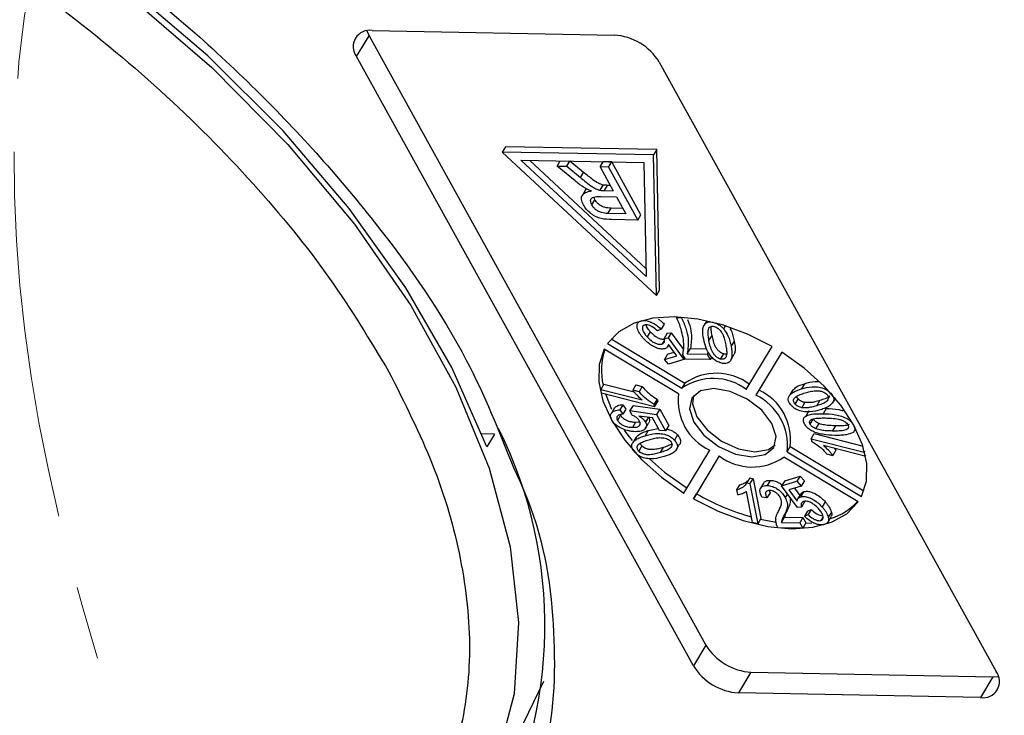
# Model space of a CAD drawing. Header units: millimetres. Extents: x 8853 to 11418, y 45 to 1005.
# Tile 259 of 278: x 11038 to 11060, y 684 to 699. Entities that reach past the tile are written whole.
import ezdxf

# ---------------------------------------------------------------- set-up
doc = ezdxf.new("R2010")
doc.units = ezdxf.units.MM
doc.linetypes.add('PHANTOM2', pattern=[31.75, 15.875, -3.175, 3.175, -3.175, 3.175, -3.175])

msp = doc.modelspace()

# ---------------------------------------------------------------- linework, layer by layer
at = {"color": 7, "linetype": 'Continuous', "lineweight": 25}
for p, q in [((11045.725, 697.728), (11045.995, 698.176)), ((11045.948, 698.28), (11045.995, 698.176)), ((11045.995, 698.176), (11053.263, 685.026)), ((11046.062, 698.288), (11051.287, 698.19)), ((11052.993, 684.579), (11045.725, 697.728)), ((11052.256, 697.607), (11059.524, 684.457)), ((11048.936, 695.779), (11048.868, 695.667)), ((11052.133, 695.606), (11048.868, 695.667)), ((11048.868, 695.667), (11052.195, 692.572)), ((11052.201, 695.718), (11048.936, 695.779)), ((11052.201, 695.718), (11052.133, 695.606)), ((11052.262, 692.684), (11052.201, 695.718)), ((11049.27, 695.49), (11051.921, 695.441)), ((11051.971, 692.978), (11049.27, 695.49)), ((11051.967, 693.156), (11049.462, 695.486)), ((11050.049, 695.362), (11050.117, 695.474)), ((11050.261, 695.358), (11050.328, 695.47)), ((11050.624, 695.226), (11050.328, 695.47)), ((11050.977, 695.345), (11051.044, 695.457)), ((11051.229, 695.454), (11051.044, 695.457)), ((11051.161, 695.342), (11051.229, 695.454)), ((11051.861, 694.31), (11051.229, 695.454)), ((11051.921, 695.441), (11051.971, 692.978)), ((11052.195, 692.572), (11052.133, 695.606)), ((11050.438, 695.043), (11050.049, 695.362)), ((11050.049, 695.362), (11050.261, 695.358)), ((11050.261, 695.358), (11050.557, 695.114)), ((11050.557, 695.114), (11050.624, 695.226)), ((11050.977, 695.345), (11051.261, 694.832)), ((11051.161, 695.342), (11050.977, 695.345)), ((11051.161, 695.342), (11051.793, 694.198)), ((11050.664, 694.849), (11050.597, 694.737)), ((11050.69, 694.871), (11050.665, 694.848)), ((11050.978, 694.842), (11051.046, 694.954)), ((11051.072, 694.836), (11051.139, 694.947)), ((11051.072, 694.836), (11051.261, 694.832)), ((11051.197, 694.946), (11051.139, 694.947)), ((11050.8, 694.525), (11050.868, 694.637)), ((11050.868, 694.637), (11050.849, 694.694)), ((11050.984, 694.707), (11051.333, 694.7)), ((11051.333, 694.7), (11051.536, 694.334)), ((11051.147, 694.341), (11051.214, 694.453)), ((11051.473, 694.448), (11051.214, 694.453)), ((11051.536, 694.334), (11051.147, 694.341)), ((11051.793, 694.198), (11051.226, 694.209)), ((11051.793, 694.198), (11051.861, 694.31)), ((11052.195, 692.572), (11052.262, 692.684)), ((11051.862, 692.021), (11051.864, 692.024)), ((11052.637, 692.11), (11052.627, 692.094)), ((11052.627, 692.094), (11052.735, 692.092)), ((11052.742, 692.105), (11052.735, 692.092)), ((11053.28, 692.022), (11053.222, 691.926)), ((11052.296, 691.843), (11052.219, 691.808)), ((11052.363, 691.955), (11052.296, 691.843)), ((11053.216, 691.916), (11053.213, 691.911)), ((11053.425, 691.991), (11053.425, 691.989)), ((11053.648, 691.848), (11053.688, 691.915)), ((11051.221, 691.638), (11052.81, 690.68)), ((11052.06, 691.79), (11051.993, 691.678)), ((11052.365, 691.609), (11052.314, 691.524)), ((11052.426, 691.757), (11052.359, 691.645)), ((11052.359, 691.645), (11052.448, 691.655)), ((11052.426, 691.757), (11052.515, 691.767)), ((11052.515, 691.767), (11052.448, 691.655)), ((11052.448, 691.655), (11052.789, 691.189)), ((11052.515, 691.767), (11052.777, 691.409)), ((11053.328, 691.598), (11053.396, 691.709)), ((11053.873, 691.588), (11053.805, 691.476)), ((11052.672, 690.45), (11051.068, 691.416)), ((11051.139, 691.535), (11052.743, 690.568)), ((11052.436, 691.464), (11052.461, 691.506)), ((11052.631, 691.271), (11052.454, 691.516)), ((11052.861, 691.312), (11052.928, 691.424)), ((11052.928, 691.424), (11053.277, 691.417)), ((11054.134, 690.542), (11054.692, 691.468)), ((11052.432, 691.302), (11052.365, 691.19)), ((11052.365, 691.19), (11052.631, 691.271)), ((11052.457, 691.088), (11052.365, 691.19)), ((11052.432, 691.302), (11052.577, 691.346)), ((11052.789, 691.189), (11052.457, 691.088)), ((11052.818, 691.197), (11052.766, 691.291)), ((11052.806, 691.218), (11052.789, 691.189)), ((11053.354, 691.187), (11052.818, 691.197)), ((11052.861, 691.312), (11053.29, 691.304)), ((11053.315, 691.347), (11053.29, 691.304)), ((11053.29, 691.304), (11053.354, 691.187)), ((11053.387, 691.241), (11053.354, 691.187)), ((11053.579, 691.199), (11053.646, 691.311)), ((11053.806, 691.192), (11053.874, 691.304)), ((11054.898, 691.345), (11054.34, 690.418)), ((11054.898, 691.345), (11054.407, 690.53)), ((11051.061, 690.658), (11050.994, 690.546)), ((11051.01, 690.462), (11050.994, 690.546)), ((11050.994, 690.546), (11051.884, 690.318)), ((11051.061, 690.658), (11051.713, 690.491)), ((11051.751, 690.641), (11051.683, 690.529)), ((11051.819, 690.495), (11051.683, 690.529)), ((11051.751, 690.641), (11051.886, 690.607)), ((11051.886, 690.607), (11051.819, 690.495)), ((11052.81, 690.68), (11052.743, 690.568)), ((11054.407, 690.53), (11054.34, 690.418)), ((11055.141, 690.536), (11055.074, 690.424)), ((11055.392, 690.668), (11055.325, 690.556)), ((11052.153, 690.17), (11051.01, 690.462)), ((11052.21, 690.336), (11052.143, 690.224)), ((11052.21, 690.336), (11052.221, 690.282)), ((11055.188, 690.226), (11055.255, 690.337)), ((11055.958, 690.462), (11055.956, 690.46)), ((11055.997, 690.248), (11056.064, 690.36)), ((11056.013, 690.276), (11056.056, 690.349)), ((11051.292, 690.146), (11051.224, 690.034)), ((11051.469, 690.214), (11051.402, 690.102)), ((11051.402, 690.102), (11051.467, 690.008)), ((11051.534, 690.12), (11051.467, 690.008)), ((11051.469, 690.214), (11051.534, 690.12)), ((11051.69, 690.198), (11051.623, 690.086)), ((11051.69, 690.198), (11052.265, 690.118)), ((11052.153, 690.17), (11052.143, 690.224)), ((11052.153, 690.17), (11052.221, 690.282)), ((11052.265, 690.118), (11052.197, 690.006)), ((11052.265, 690.118), (11052.459, 689.766)), ((11055.333, 690.15), (11055.4, 690.262)), ((11055.655, 690.192), (11055.723, 690.304)), ((11055.857, 690.133), (11055.789, 690.021)), ((11051.421, 689.989), (11051.354, 689.877)), ((11051.661, 689.993), (11051.623, 690.086)), ((11051.623, 690.086), (11052.197, 690.006)), ((11052.106, 689.931), (11051.817, 689.97)), ((11052.02, 689.942), (11051.958, 689.839)), ((11052.258, 689.657), (11052.106, 689.931)), ((11052.197, 690.006), (11052.392, 689.654)), ((11055.485, 690.08), (11055.417, 689.968)), ((11055.511, 689.794), (11055.578, 689.905)), ((11051.746, 689.837), (11051.678, 689.726)), ((11051.746, 689.837), (11051.831, 689.848)), ((11051.952, 689.693), (11052.019, 689.805)), ((11052.018, 689.657), (11052.233, 689.701)), ((11052.459, 689.766), (11052.392, 689.654)), ((11055.636, 689.694), (11055.704, 689.806)), ((11055.997, 689.646), (11056.064, 689.758)), ((11056.451, 689.782), (11056.448, 689.777)), ((11048.701, 689.581), (11048.424, 689.586)), ((11048.701, 689.581), (11048.532, 689.302)), ((11051.755, 689.513), (11051.688, 689.401)), ((11052.018, 689.657), (11051.95, 689.546)), ((11052.392, 689.654), (11052.258, 689.657)), ((11052.65, 689.561), (11052.583, 689.449)), ((11055.531, 689.48), (11055.599, 689.592)), ((11055.531, 689.48), (11055.542, 689.426)), ((11055.531, 689.48), (11056.674, 689.188)), ((11055.599, 689.592), (11056.654, 689.322)), ((11051.88, 689.327), (11051.813, 689.215)), ((11052.281, 689.181), (11052.348, 689.293)), ((11052.611, 689.226), (11052.678, 689.338)), ((11055.013, 689.2), (11055.08, 689.312)), ((11055.08, 689.312), (11056.67, 688.354)), ((11056.691, 689.104), (11055.8, 689.332)), ((11056.036, 689.271), (11056.069, 689.233)), ((11052.787, 688.305), (11053.345, 689.232)), ((11053.55, 689.108), (11052.992, 688.182)), ((11053.55, 689.108), (11053.06, 688.293)), ((11056.546, 688.115), (11054.942, 689.082)), ((11055.013, 689.2), (11056.617, 688.234)), ((11055.866, 689.155), (11056.001, 689.121)), ((11056.069, 689.233), (11056.001, 689.121)), ((11056.687, 689.209), (11056.674, 689.188)), ((11056.674, 689.188), (11056.691, 689.104)), ((11056.706, 689.129), (11056.691, 689.104)), ((11054.209, 688.636), (11054.142, 688.524)), ((11054.209, 688.636), (11054.281, 688.618)), ((11054.213, 688.506), (11054.281, 688.618)), ((11054.281, 688.618), (11054.448, 687.756)), ((11054.963, 688.573), (11055.295, 688.674)), ((11055.295, 688.674), (11055.227, 688.562)), ((11055.295, 688.674), (11055.387, 688.572)), ((11053.989, 688.488), (11053.921, 688.376)), ((11054.213, 688.506), (11054.142, 688.524)), ((11054.213, 688.506), (11054.38, 687.644)), ((11054.507, 688.522), (11054.439, 688.41)), ((11054.651, 688.582), (11054.584, 688.47)), ((11054.963, 688.573), (11054.896, 688.461)), ((11054.896, 688.461), (11055.227, 688.562)), ((11055.237, 687.995), (11054.896, 688.461)), ((11055.32, 688.46), (11055.054, 688.379)), ((11055.175, 688.416), (11055.291, 688.256)), ((11055.227, 688.562), (11055.32, 688.46)), ((11055.387, 688.572), (11055.32, 688.46)), ((11052.992, 688.182), (11053.06, 688.293)), ((11053.921, 688.376), (11053.941, 688.274)), ((11054.269, 687.672), (11054.139, 688.344)), ((11054.58, 688.203), (11054.466, 688.217)), ((11054.647, 688.315), (11054.58, 688.203)), ((11054.628, 688.363), (11054.647, 688.315)), ((11055.02, 688.292), (11054.972, 688.213)), ((11055.054, 688.379), (11055.23, 688.134)), ((11055.316, 688.298), (11055.249, 688.187)), ((11055.374, 688.339), (11055.307, 688.227)), ((11055.326, 688.005), (11055.237, 687.995)), ((11055.393, 688.117), (11055.326, 688.005)), ((11055.837, 688.12), (11055.77, 688.008)), ((11054.891, 687.675), (11054.959, 687.787)), ((11055.023, 687.954), (11054.956, 687.842)), ((11054.959, 687.787), (11055.354, 687.78)), ((11055.354, 687.78), (11055.287, 687.668)), ((11055.354, 687.78), (11055.419, 687.663)), ((11055.456, 687.919), (11055.389, 687.807)), ((11055.389, 687.807), (11055.466, 687.842)), ((11055.456, 687.919), (11055.533, 687.954)), ((11055.533, 687.954), (11055.466, 687.842)), ((11055.789, 687.793), (11055.743, 687.717)), ((11055.897, 687.682), (11055.964, 687.794)), ((11055.97, 687.899), (11055.902, 687.788)), ((11054.38, 687.644), (11054.269, 687.672)), ((11054.448, 687.756), (11054.38, 687.644)), ((11055.352, 687.551), (11054.816, 687.561)), ((11054.891, 687.675), (11055.287, 687.668)), ((11055.287, 687.668), (11055.352, 687.551)), ((11055.419, 687.663), (11055.352, 687.551)), ((11055.415, 687.656), (11055.548, 687.668)), ((11053.263, 685.026), (11052.993, 684.579)), ((11054.232, 684.442), (11053.962, 683.995)), ((11054.232, 684.442), (11059.456, 684.345)), ((11049.226, 683.133), (11049.765, 684.247)), ((11059.456, 684.345), (11059.187, 683.897)), ((11059.456, 684.345), (11059.571, 684.352)), ((11059.187, 683.897), (11053.962, 683.995))]:
    msp.add_line(p, q, dxfattribs=at)
at = {"color": 7, "linetype": 'Continuous', "lineweight": 25, "flags": 128}
for points in [[(11048.532, 689.302), (11047.781, 691.014), (11046.788, 692.739), (11045.567, 694.451), (11044.137, 696.127), (11042.517, 697.74), (11040.732, 699.269), (11038.807, 700.689)], [(11038.826, 700.518), (11040.788, 699.058), (11042.601, 697.487), (11044.239, 695.83), (11045.677, 694.11), (11046.893, 692.355), (11047.868, 690.591), (11048.587, 688.846), (11049.04, 687.144), (11049.219, 685.514), (11049.122, 683.979), (11048.751, 682.562), (11048.215, 681.454)], [(11054.692, 691.468), (11054.162, 691.736), (11053.62, 691.936), (11053.086, 692.063), (11052.578, 692.112), (11052.115, 692.081), (11051.711, 691.972), (11051.382, 691.787), (11051.139, 691.535)], [(11051.068, 691.416), (11050.958, 691.083), (11050.949, 690.706), (11051.041, 690.298), (11051.23, 689.874), (11051.51, 689.448), (11051.872, 689.035), (11052.303, 688.65), (11052.787, 688.305)], [(11056.617, 688.234), (11056.727, 688.567), (11056.736, 688.944), (11056.644, 689.352), (11056.455, 689.776), (11056.174, 690.202), (11055.812, 690.615), (11055.382, 691), (11054.898, 691.345)], [(11054.686, 689.809), (11054.466, 690.093), (11054.15, 690.336), (11053.788, 690.501), (11053.434, 690.564), (11053.142, 690.513), (11052.957, 690.358), (11052.907, 690.122), (11052.999, 689.841), (11053.219, 689.557), (11053.534, 689.314), (11053.897, 689.149), (11054.251, 689.086), (11054.542, 689.137), (11054.728, 689.292), (11054.778, 689.528), (11054.686, 689.809)], [(11051.098, 690.439), (11051.108, 690.41), (11051.228, 690.119)], [(11052.996, 690.411), (11052.974, 690.234), (11053.066, 689.953), (11053.286, 689.669), (11053.602, 689.426), (11053.964, 689.261), (11054.318, 689.198), (11054.61, 689.249), (11054.756, 689.351)], [(11051.501, 689.664), (11051.578, 689.56), (11051.673, 689.44)], [(11052.043, 689.046), (11052.37, 688.762), (11052.854, 688.417)], [(11052.992, 688.182), (11053.523, 687.914), (11054.065, 687.714), (11054.599, 687.587), (11055.106, 687.538), (11055.57, 687.569), (11055.973, 687.678), (11056.302, 687.863), (11056.546, 688.115)], [(11054.441, 687.744), (11054.666, 687.699), (11054.787, 687.681)]]:
    msp.add_lwpolyline(points, dxfattribs=at)
at = {"color": 7, "linetype": 'Continuous', "lineweight": 25}
for centre, radius, start, end in [((11046, 697.944), 0.349, 79.7265, 218.1438), ((11051.208, 696.963), 1.229, 31.5352, 86.3243), ((11052.397, 690.959), 1.39, 161.1657, 193.5685), ((11053.421, 689.592), 1.188, 53.0921, 124.7728), ((11053.488, 689.704), 1.188, 53.0921, 124.7728), ((11053.901, 689.455), 1.189, 353.0949, 64.7646), ((11053.851, 690.307), 1.189, 173.0949, 244.7646), ((11053.833, 689.343), 1.189, 353.0949, 64.7646), ((11040.28, 685.457), 9.508, 331.5046, 26.4956), ((11054.264, 690.058), 1.188, 233.0921, 304.7728), ((11055.625, 692.715), 5.111, 239.8808, 254.3518), ((11055.539, 689.053), 1.359, 287.7737, 316.8958), ((11054.311, 685.669), 1.229, 211.5352, 266.3243), ((11054.041, 685.222), 1.229, 211.5352, 266.3243), ((11059.249, 684.241), 0.349, 259.7265, 38.1438)]:
    msp.add_arc(centre, radius, start, end, dxfattribs=at)
at = {"color": 3, "linetype": 'PHANTOM2', "lineweight": 9, "ltscale": 0.5}
for points in [[(11044.453, 768.784), (11049.899, 742.336), (11025.835, 702.234), (11033.854, 670.152)], [(11057.508, 766.982), (11062.954, 740.533), (11038.89, 700.431), (11046.909, 668.349)]]:
    msp.add_spline(points, degree=3, dxfattribs=at)
at = {"color": 7, "linetype": 'Continuous', "lineweight": 25}
for points, knots in [([(11038.961, 700.731), (11039.414, 700.43), (11041.027, 699.317), (11043.546, 697.129), (11046.179, 694.203), (11048.1, 691.4), (11048.794, 689.653), (11049.095, 688.894)], [0.1070755, 0.1070755, 0.1070755, 0.1070755, 0.1900791, 0.4070523, 0.6240255, 0.8366132, 1, 1, 1, 1]), ([(11038.658, 699.272), (11038.842, 699.141), (11039.833, 698.415), (11041.529, 697.018), (11043.521, 695.013), (11045.194, 692.967), (11046.017, 691.598), (11046.421, 690.925)], [0.4710531, 0.4710531, 0.4710531, 0.4710531, 0.5, 0.6287915, 0.7560002, 0.8801569, 1, 1, 1, 1]), ([(11051.046, 694.954), (11051.011, 694.965), (11050.932, 694.989), (11050.79, 695.092), (11050.689, 695.174), (11050.624, 695.226)], [0, 0, 0, 0, 0.221639, 0.500618, 1, 1, 1, 1]), ([(11050.662, 694.884), (11050.639, 694.898), (11050.593, 694.926), (11050.518, 694.978), (11050.468, 695.019), (11050.438, 695.043)], [0, 0, 0, 0, 0.2894979, 0.5792323, 1, 1, 1, 1]), ([(11050.557, 695.114), (11050.597, 695.081), (11050.681, 695.013), (11050.795, 694.925), (11050.9, 694.864), (11050.956, 694.849), (11050.978, 694.842)], [0, 0, 0, 0, 0.311481, 0.638477, 0.856708, 1, 1, 1, 1]), ([(11050.618, 694.525), (11050.6, 694.564), (11050.568, 694.635), (11050.581, 694.724), (11050.64, 694.79), (11050.723, 694.816), (11050.781, 694.824), (11050.795, 694.826)], [0, 0, 0, 0, 0.243042, 0.443531, 0.644482, 0.917379, 1, 1, 1, 1]), ([(11050.795, 694.826), (11050.783, 694.83), (11050.761, 694.839), (11050.716, 694.856), (11050.684, 694.873), (11050.662, 694.884)], [0, 0, 0, 0, 0.250618, 0.501317, 1, 1, 1, 1]), ([(11050.978, 694.842), (11050.986, 694.841), (11051.003, 694.839), (11051.034, 694.837), (11051.057, 694.836), (11051.072, 694.836)], [0, 0, 0, 0, 0.250452, 0.500871, 1, 1, 1, 1]), ([(11051.139, 694.947), (11051.132, 694.948), (11051.117, 694.948), (11051.086, 694.949), (11051.062, 694.952), (11051.046, 694.954)], [0, 0, 0, 0, 0.250413, 0.500885, 1, 1, 1, 1]), ([(11050.8, 694.525), (11050.79, 694.55), (11050.77, 694.594), (11050.777, 694.65), (11050.81, 694.687), (11050.883, 694.706), (11050.945, 694.706), (11050.984, 694.707)], [0, 0, 0, 0, 0.210178, 0.371226, 0.533565, 0.714898, 1, 1, 1, 1]), ([(11051.214, 694.453), (11051.168, 694.456), (11051.101, 694.46), (11051.004, 694.501), (11050.94, 694.545), (11050.894, 694.593), (11050.875, 694.624), (11050.868, 694.637)], [0, 0, 0, 0, 0.363897, 0.534205, 0.704468, 0.879693, 1, 1, 1, 1]), ([(11051.226, 694.209), (11051.153, 694.211), (11051.046, 694.215), (11050.889, 694.266), (11050.776, 694.338), (11050.68, 694.428), (11050.637, 694.495), (11050.618, 694.525)], [0, 0, 0, 0, 0.336384, 0.490534, 0.645438, 0.837553, 1, 1, 1, 1]), ([(11051.147, 694.341), (11051.101, 694.344), (11051.033, 694.348), (11050.936, 694.389), (11050.873, 694.433), (11050.827, 694.481), (11050.808, 694.512), (11050.8, 694.525)], [0, 0, 0, 0, 0.363897, 0.534205, 0.704468, 0.879693, 1, 1, 1, 1]), ([(11051.782, 691.863), (11051.778, 691.89), (11051.77, 691.94), (11051.801, 691.995), (11051.841, 692.012), (11051.862, 692.021)], [0, 0, 0, 0, 0.386709, 0.682035, 1, 1, 1, 1]), ([(11051.862, 692.021), (11051.891, 692.027), (11051.944, 692.037), (11052.04, 692.015), (11052.131, 691.973), (11052.22, 691.915), (11052.271, 691.867), (11052.296, 691.843)], [0, 0, 0, 0, 0.231033, 0.410099, 0.588276, 0.79967, 1, 1, 1, 1]), ([(11052.23, 692.061), (11052.249, 692.049), (11052.299, 692.018), (11052.339, 691.979), (11052.363, 691.955)], [0, 0, 0, 0, 0.38916, 1, 1, 1, 1]), ([(11052.727, 691.846), (11052.714, 691.887), (11052.694, 691.948), (11052.658, 692.031), (11052.638, 692.073), (11052.627, 692.094)], [0, 0, 0, 0, 0.498245, 0.74893, 1, 1, 1, 1]), ([(11052.735, 692.092), (11052.768, 692.016), (11052.836, 691.864), (11052.898, 691.593), (11052.875, 691.42), (11052.861, 691.312)], [0, 0, 0, 0, 0.273562, 0.546402, 1, 1, 1, 1]), ([(11052.864, 692.053), (11052.875, 692.027), (11052.918, 691.926), (11052.964, 691.705), (11052.942, 691.532), (11052.928, 691.424)], [0, 0, 0, 0, 0.112316, 0.445718, 1, 1, 1, 1]), ([(11051.915, 691.642), (11051.899, 691.661), (11051.867, 691.698), (11051.815, 691.772), (11051.795, 691.827), (11051.782, 691.863)], [0, 0, 0, 0, 0.256533, 0.513373, 1, 1, 1, 1]), ([(11051.941, 691.933), (11051.927, 691.926), (11051.899, 691.913), (11051.888, 691.868), (11051.901, 691.806), (11051.941, 691.738), (11051.979, 691.695), (11051.993, 691.678)], [0, 0, 0, 0, 0.177382, 0.334007, 0.546686, 0.828047, 1, 1, 1, 1]), ([(11052.219, 691.808), (11052.183, 691.84), (11052.131, 691.885), (11052.049, 691.925), (11051.992, 691.94), (11051.958, 691.937), (11051.943, 691.934), (11051.941, 691.933)], [0, 0, 0, 0, 0.432044, 0.616827, 0.802741, 0.978102, 1, 1, 1, 1]), ([(11051.968, 691.937), (11051.969, 691.933), (11051.974, 691.902), (11052.009, 691.85), (11052.046, 691.806), (11052.06, 691.79)], [0, 0, 0, 0, 0.097872, 0.6578, 1, 1, 1, 1]), ([(11052.766, 691.291), (11052.775, 691.356), (11052.792, 691.474), (11052.774, 691.662), (11052.743, 691.784), (11052.727, 691.846)], [0, 0, 0, 0, 0.376486, 0.686513, 1, 1, 1, 1]), ([(11053.214, 691.627), (11053.202, 691.699), (11053.185, 691.804), (11053.212, 691.924), (11053.258, 691.982), (11053.327, 692.003), (11053.382, 691.999), (11053.416, 691.991), (11053.425, 691.989)], [0, 0, 0, 0, 0.39843, 0.578555, 0.76032, 0.861216, 0.962169, 1, 1, 1, 1]), ([(11053.328, 691.598), (11053.322, 691.633), (11053.309, 691.705), (11053.304, 691.798), (11053.32, 691.865), (11053.353, 691.896), (11053.389, 691.909), (11053.42, 691.907), (11053.438, 691.903), (11053.441, 691.903)], [0, 0, 0, 0, 0.26335, 0.527085, 0.70469, 0.820189, 0.900798, 0.982045, 1, 1, 1, 1]), ([(11053.396, 691.709), (11053.389, 691.746), (11053.376, 691.812), (11053.377, 691.874), (11053.377, 691.902)], [0, 0, 0, 0, 0.545778, 1, 1, 1, 1]), ([(11053.425, 691.989), (11053.456, 691.979), (11053.517, 691.959), (11053.596, 691.904), (11053.632, 691.865), (11053.648, 691.848)], [0, 0, 0, 0, 0.371423, 0.728316, 1, 1, 1, 1]), ([(11053.441, 691.903), (11053.457, 691.898), (11053.487, 691.887), (11053.537, 691.853), (11053.588, 691.801), (11053.635, 691.718), (11053.667, 691.617), (11053.683, 691.543), (11053.691, 691.505)], [0, 0, 0, 0, 0.0820242, 0.1644637, 0.2906291, 0.4572607, 0.7266127, 1, 1, 1, 1]), ([(11053.648, 691.848), (11053.681, 691.799), (11053.74, 691.711), (11053.78, 691.587), (11053.797, 691.513), (11053.805, 691.476)], [0, 0, 0, 0, 0.384765, 0.690499, 1, 1, 1, 1]), ([(11053.777, 691.859), (11053.787, 691.844), (11053.821, 691.79), (11053.847, 691.699), (11053.864, 691.625), (11053.873, 691.588)], [0, 0, 0, 0, 0.162302, 0.578587, 1, 1, 1, 1]), ([(11052.378, 691.423), (11052.353, 691.419), (11052.304, 691.41), (11052.201, 691.436), (11052.093, 691.488), (11051.992, 691.562), (11051.94, 691.616), (11051.915, 691.642)], [0, 0, 0, 0, 0.1775293, 0.3545983, 0.5767467, 0.8025741, 1, 1, 1, 1]), ([(11051.993, 691.678), (11052.03, 691.641), (11052.084, 691.587), (11052.177, 691.537), (11052.243, 691.517), (11052.288, 691.517), (11052.309, 691.523), (11052.314, 691.524)], [0, 0, 0, 0, 0.404133, 0.590474, 0.778216, 0.938326, 1, 1, 1, 1]), ([(11052.06, 691.79), (11052.097, 691.753), (11052.151, 691.699), (11052.245, 691.649), (11052.311, 691.629), (11052.356, 691.629), (11052.376, 691.634), (11052.382, 691.636)], [0, 0, 0, 0, 0.404133, 0.590474, 0.778216, 0.938326, 1, 1, 1, 1]), ([(11052.314, 691.524), (11052.33, 691.532), (11052.36, 691.546), (11052.373, 691.592), (11052.364, 691.627), (11052.359, 691.645)], [0, 0, 0, 0, 0.349755, 0.656837, 1, 1, 1, 1]), ([(11053.595, 691.112), (11053.563, 691.123), (11053.5, 691.143), (11053.414, 691.206), (11053.328, 691.304), (11053.253, 691.451), (11053.228, 691.563), (11053.214, 691.627)], [0, 0, 0, 0, 0.130102, 0.251339, 0.3866, 0.653267, 1, 1, 1, 1]), ([(11053.579, 691.199), (11053.564, 691.204), (11053.533, 691.214), (11053.484, 691.248), (11053.438, 691.296), (11053.387, 691.376), (11053.354, 691.478), (11053.337, 691.557), (11053.328, 691.598)], [0, 0, 0, 0, 0.081501, 0.16341, 0.28555, 0.424413, 0.709181, 1, 1, 1, 1]), ([(11053.646, 691.311), (11053.631, 691.316), (11053.601, 691.326), (11053.552, 691.36), (11053.505, 691.408), (11053.455, 691.488), (11053.422, 691.59), (11053.404, 691.669), (11053.396, 691.709)], [0, 0, 0, 0, 0.0815005, 0.1634104, 0.2855499, 0.4244132, 0.7091809, 1, 1, 1, 1]), ([(11053.873, 691.588), (11053.886, 691.514), (11053.905, 691.412), (11053.88, 691.328), (11053.872, 691.304)], [0, 0, 0, 0, 0.717385, 1, 1, 1, 1]), ([(11052.454, 691.516), (11052.452, 691.503), (11052.445, 691.471), (11052.418, 691.438), (11052.387, 691.427), (11052.378, 691.423)], [0, 0, 0, 0, 0.312881, 0.786724, 1, 1, 1, 1]), ([(11053.805, 691.476), (11053.817, 691.403), (11053.834, 691.298), (11053.808, 691.178), (11053.761, 691.12), (11053.693, 691.099), (11053.638, 691.102), (11053.604, 691.11), (11053.595, 691.112)], [0, 0, 0, 0, 0.397793, 0.578801, 0.761678, 0.860551, 0.959511, 1, 1, 1, 1]), ([(11053.691, 691.505), (11053.697, 691.469), (11053.708, 691.403), (11053.716, 691.307), (11053.699, 691.256), (11053.69, 691.23)], [0, 0, 0, 0, 0.367087, 0.679146, 1, 1, 1, 1]), ([(11053.69, 691.23), (11053.679, 691.218), (11053.662, 691.199), (11053.619, 691.192), (11053.593, 691.197), (11053.579, 691.199)], [0, 0, 0, 0, 0.474088, 0.731817, 1, 1, 1, 1]), ([(11053.71, 691.31), (11053.703, 691.308), (11053.684, 691.303), (11053.66, 691.308), (11053.646, 691.311)], [0, 0, 0, 0, 0.417701, 1, 1, 1, 1]), ([(11046.421, 690.925), (11046.76, 690.254), (11047.449, 688.887), (11048.027, 686.861), (11048.232, 684.89), (11048.001, 683.051), (11047.347, 681.412), (11046.29, 680.038), (11044.916, 678.936), (11043.753, 678.446), (11043.182, 678.205)], [0, 0, 0, 0, 0.1198431, 0.2439998, 0.3712085, 0.5, 0.6287915, 0.7560002, 0.8801569, 1, 1, 1, 1]), ([(11051.683, 690.529), (11051.698, 690.51), (11051.726, 690.473), (11051.791, 690.401), (11051.847, 690.351), (11051.884, 690.318)], [0, 0, 0, 0, 0.25618, 0.512169, 1, 1, 1, 1]), ([(11051.886, 690.607), (11051.915, 690.574), (11051.97, 690.511), (11052.078, 690.417), (11052.162, 690.365), (11052.21, 690.336)], [0, 0, 0, 0, 0.326474, 0.61543, 1, 1, 1, 1]), ([(11055.102, 690.201), (11055.083, 690.225), (11055.045, 690.272), (11055.032, 690.345), (11055.06, 690.422), (11055.155, 690.5), (11055.263, 690.536), (11055.325, 690.556)], [0, 0, 0, 0, 0.126146, 0.248685, 0.381789, 0.644448, 1, 1, 1, 1]), ([(11055.146, 690.533), (11055.168, 690.556), (11055.228, 690.62), (11055.328, 690.649), (11055.392, 690.668)], [0, 0, 0, 0, 0.358879, 1, 1, 1, 1]), ([(11055.325, 690.556), (11055.397, 690.576), (11055.503, 690.605), (11055.67, 690.604), (11055.785, 690.58), (11055.877, 690.532), (11055.927, 690.492), (11055.95, 690.467), (11055.956, 690.46)], [0, 0, 0, 0, 0.398487, 0.580423, 0.764447, 0.863754, 0.963105, 1, 1, 1, 1]), ([(11055.392, 690.668), (11055.464, 690.69), (11055.556, 690.718), (11055.67, 690.714), (11055.696, 690.712)], [0, 0, 0, 0, 0.774831, 1, 1, 1, 1]), ([(11052.143, 690.224), (11052.086, 690.26), (11051.969, 690.333), (11051.87, 690.433), (11051.824, 690.488), (11051.819, 690.495)], [0, 0, 0, 0, 0.457997, 0.937879, 1, 1, 1, 1]), ([(11055.188, 690.226), (11055.179, 690.237), (11055.16, 690.261), (11055.151, 690.302), (11055.16, 690.346), (11055.208, 690.394), (11055.294, 690.433), (11055.367, 690.457), (11055.404, 690.469)], [0, 0, 0, 0, 0.081496, 0.163467, 0.284617, 0.447025, 0.72114, 1, 1, 1, 1]), ([(11055.255, 690.337), (11055.246, 690.349), (11055.23, 690.369), (11055.226, 690.388), (11055.225, 690.395)], [0, 0, 0, 0, 0.605977, 1, 1, 1, 1]), ([(11055.4, 690.262), (11055.375, 690.268), (11055.337, 690.277), (11055.286, 690.307), (11055.266, 690.327), (11055.255, 690.337)], [0, 0, 0, 0, 0.475748, 0.740065, 1, 1, 1, 1]), ([(11055.404, 690.469), (11055.44, 690.479), (11055.511, 690.5), (11055.614, 690.518), (11055.707, 690.517), (11055.777, 690.498), (11055.828, 690.473), (11055.857, 690.45), (11055.87, 690.437), (11055.872, 690.435)], [0, 0, 0, 0, 0.2632099, 0.5269064, 0.7028949, 0.8221496, 0.9023964, 0.9833774, 1, 1, 1, 1]), ([(11055.872, 690.435), (11055.881, 690.423), (11055.9, 690.399), (11055.908, 690.358), (11055.898, 690.317), (11055.854, 690.269), (11055.769, 690.229), (11055.693, 690.204), (11055.655, 690.192)], [0, 0, 0, 0, 0.082176, 0.1647788, 0.2865512, 0.4266284, 0.7103604, 1, 1, 1, 1]), ([(11055.935, 690.399), (11055.934, 690.398), (11055.911, 690.37), (11055.834, 690.342), (11055.76, 690.317), (11055.723, 690.304)], [0, 0, 0, 0, 0.024351, 0.50715, 1, 1, 1, 1]), ([(11055.956, 690.46), (11055.976, 690.435), (11056.015, 690.386), (11056.027, 690.321), (11056.017, 690.29), (11056.013, 690.276)], [0, 0, 0, 0, 0.386236, 0.744508, 1, 1, 1, 1]), ([(11051.233, 689.88), (11051.22, 689.909), (11051.195, 689.964), (11051.215, 690.032), (11051.273, 690.082), (11051.345, 690.099), (11051.393, 690.102), (11051.402, 690.102)], [0, 0, 0, 0, 0.222912, 0.429114, 0.647214, 0.937531, 1, 1, 1, 1]), ([(11051.293, 690.144), (11051.307, 690.159), (11051.341, 690.196), (11051.412, 690.21), (11051.461, 690.213), (11051.469, 690.214)], [0, 0, 0, 0, 0.351894, 0.885237, 1, 1, 1, 1]), ([(11055.734, 690.105), (11055.662, 690.085), (11055.556, 690.056), (11055.389, 690.057), (11055.274, 690.081), (11055.18, 690.129), (11055.131, 690.169), (11055.108, 690.194), (11055.102, 690.201)], [0, 0, 0, 0, 0.397993, 0.580197, 0.764282, 0.864607, 0.964958, 1, 1, 1, 1]), ([(11055.333, 690.15), (11055.308, 690.156), (11055.269, 690.165), (11055.219, 690.195), (11055.198, 690.216), (11055.188, 690.226)], [0, 0, 0, 0, 0.475748, 0.740065, 1, 1, 1, 1]), ([(11055.655, 690.192), (11055.619, 690.182), (11055.553, 690.164), (11055.449, 690.143), (11055.372, 690.148), (11055.333, 690.15)], [0, 0, 0, 0, 0.367071, 0.679078, 1, 1, 1, 1]), ([(11055.723, 690.304), (11055.687, 690.294), (11055.621, 690.275), (11055.517, 690.255), (11055.439, 690.26), (11055.4, 690.262)], [0, 0, 0, 0, 0.367071, 0.679078, 1, 1, 1, 1]), ([(11056.013, 690.276), (11055.988, 690.245), (11055.944, 690.188), (11055.839, 690.139), (11055.769, 690.116), (11055.734, 690.105)], [0, 0, 0, 0, 0.388897, 0.692539, 1, 1, 1, 1]), ([(11055.857, 690.133), (11055.945, 690.131), (11056.064, 690.128), (11056.193, 690.095), (11056.225, 690.086)], [0, 0, 0, 0, 0.748611, 1, 1, 1, 1]), ([(11051.467, 690.008), (11051.434, 690.003), (11051.385, 689.996), (11051.345, 689.966), (11051.334, 689.936), (11051.34, 689.905), (11051.35, 689.885), (11051.354, 689.877)], [0, 0, 0, 0, 0.406374, 0.592589, 0.744614, 0.896945, 1, 1, 1, 1]), ([(11051.421, 689.989), (11051.433, 689.971), (11051.454, 689.939), (11051.508, 689.898), (11051.578, 689.864), (11051.661, 689.842), (11051.718, 689.839), (11051.746, 689.837)], [0, 0, 0, 0, 0.188744, 0.324822, 0.492508, 0.758011, 1, 1, 1, 1]), ([(11051.823, 689.867), (11051.812, 689.885), (11051.791, 689.917), (11051.731, 689.962), (11051.688, 689.981), (11051.661, 689.993)], [0, 0, 0, 0, 0.343105, 0.601089, 1, 1, 1, 1]), ([(11051.817, 689.97), (11051.835, 689.959), (11051.877, 689.931), (11051.928, 689.886), (11051.95, 689.852), (11051.958, 689.839)], [0, 0, 0, 0, 0.3125754, 0.7399071, 1, 1, 1, 1]), ([(11052.026, 689.951), (11052.034, 689.932), (11052.052, 689.891), (11052.047, 689.84), (11052.025, 689.817), (11052.016, 689.808)], [0, 0, 0, 0, 0.335434, 0.712863, 1, 1, 1, 1]), ([(11055.39, 689.797), (11055.378, 689.822), (11055.357, 689.873), (11055.37, 689.933), (11055.439, 689.99), (11055.583, 690.021), (11055.72, 690.021), (11055.789, 690.021)], [0, 0, 0, 0, 0.132467, 0.259515, 0.367846, 0.679603, 1, 1, 1, 1]), ([(11055.511, 689.794), (11055.505, 689.806), (11055.494, 689.83), (11055.501, 689.864), (11055.527, 689.894), (11055.596, 689.92), (11055.705, 689.928), (11055.795, 689.928), (11055.841, 689.928)], [0, 0, 0, 0, 0.085224, 0.171206, 0.283222, 0.43306, 0.713823, 1, 1, 1, 1]), ([(11055.704, 689.806), (11055.68, 689.818), (11055.642, 689.836), (11055.601, 689.871), (11055.585, 689.893), (11055.579, 689.904), (11055.578, 689.905)], [0, 0, 0, 0, 0.472419, 0.721549, 0.970751, 1, 1, 1, 1]), ([(11055.789, 690.021), (11055.878, 690.018), (11056.007, 690.012), (11056.188, 689.971), (11056.302, 689.923), (11056.385, 689.861), (11056.426, 689.814), (11056.443, 689.786), (11056.448, 689.777)], [0, 0, 0, 0, 0.397293, 0.573404, 0.751661, 0.853128, 0.954558, 1, 1, 1, 1]), ([(11055.841, 689.928), (11055.885, 689.926), (11055.977, 689.923), (11056.095, 689.911), (11056.196, 689.883), (11056.257, 689.851), (11056.303, 689.815), (11056.319, 689.791), (11056.327, 689.779)], [0, 0, 0, 0, 0.2717375, 0.5716425, 0.702765, 0.8346115, 0.9137322, 1, 1, 1, 1]), ([(11051.462, 689.692), (11051.425, 689.71), (11051.36, 689.742), (11051.278, 689.81), (11051.248, 689.856), (11051.233, 689.88)], [0, 0, 0, 0, 0.390927, 0.684716, 1, 1, 1, 1]), ([(11051.354, 689.877), (11051.366, 689.859), (11051.387, 689.827), (11051.441, 689.786), (11051.51, 689.752), (11051.594, 689.73), (11051.651, 689.727), (11051.678, 689.726)], [0, 0, 0, 0, 0.188744, 0.324822, 0.492508, 0.758011, 1, 1, 1, 1]), ([(11051.738, 689.632), (11051.716, 689.633), (11051.672, 689.635), (11051.58, 689.649), (11051.509, 689.675), (11051.462, 689.692)], [0, 0, 0, 0, 0.255327, 0.51102, 1, 1, 1, 1]), ([(11051.678, 689.726), (11051.718, 689.727), (11051.775, 689.729), (11051.827, 689.757), (11051.846, 689.788), (11051.843, 689.827), (11051.83, 689.853), (11051.823, 689.867)], [0, 0, 0, 0, 0.383963, 0.547613, 0.713022, 0.855096, 1, 1, 1, 1]), ([(11051.958, 689.839), (11051.967, 689.82), (11051.985, 689.779), (11051.977, 689.72), (11051.936, 689.672), (11051.857, 689.636), (11051.782, 689.633), (11051.738, 689.632)], [0, 0, 0, 0, 0.142548, 0.302942, 0.503054, 0.708879, 1, 1, 1, 1]), ([(11052.413, 689.689), (11052.442, 689.683), (11052.496, 689.673), (11052.574, 689.63), (11052.622, 689.591), (11052.645, 689.567), (11052.65, 689.561)], [0, 0, 0, 0, 0.347002, 0.629311, 0.911046, 1, 1, 1, 1]), ([(11056.049, 689.552), (11055.96, 689.556), (11055.831, 689.561), (11055.656, 689.602), (11055.549, 689.645), (11055.468, 689.699), (11055.418, 689.75), (11055.398, 689.783), (11055.39, 689.797)], [0, 0, 0, 0, 0.396817, 0.575976, 0.724424, 0.827652, 0.931402, 1, 1, 1, 1]), ([(11055.636, 689.694), (11055.612, 689.706), (11055.575, 689.724), (11055.534, 689.76), (11055.518, 689.781), (11055.511, 689.792), (11055.511, 689.794)], [0, 0, 0, 0, 0.472419, 0.721549, 0.970751, 1, 1, 1, 1]), ([(11055.997, 689.646), (11055.953, 689.648), (11055.874, 689.65), (11055.754, 689.661), (11055.676, 689.683), (11055.636, 689.694)], [0, 0, 0, 0, 0.381449, 0.686875, 1, 1, 1, 1]), ([(11056.064, 689.758), (11056.02, 689.76), (11055.941, 689.762), (11055.822, 689.773), (11055.743, 689.795), (11055.704, 689.806)], [0, 0, 0, 0, 0.381449, 0.686875, 1, 1, 1, 1]), ([(11056.327, 689.779), (11056.332, 689.767), (11056.343, 689.744), (11056.336, 689.709), (11056.31, 689.68), (11056.242, 689.654), (11056.134, 689.646), (11056.043, 689.646), (11055.997, 689.646)], [0, 0, 0, 0, 0.08344, 0.167457, 0.29018, 0.424177, 0.709194, 1, 1, 1, 1]), ([(11056.351, 689.784), (11056.343, 689.781), (11056.302, 689.762), (11056.2, 689.759), (11056.11, 689.758), (11056.064, 689.758)], [0, 0, 0, 0, 0.101922, 0.546447, 1, 1, 1, 1]), ([(11056.448, 689.777), (11056.46, 689.75), (11056.481, 689.703), (11056.469, 689.648), (11056.447, 689.626), (11056.438, 689.615)], [0, 0, 0, 0, 0.412337, 0.731236, 1, 1, 1, 1]), ([(11051.672, 689.374), (11051.696, 689.405), (11051.74, 689.462), (11051.845, 689.51), (11051.915, 689.534), (11051.95, 689.546)], [0, 0, 0, 0, 0.3844097, 0.6902704, 1, 1, 1, 1]), ([(11051.761, 689.509), (11051.779, 689.532), (11051.817, 689.579), (11051.912, 689.622), (11051.982, 689.646), (11052.018, 689.657)], [0, 0, 0, 0, 0.314196, 0.654943, 1, 1, 1, 1]), ([(11051.813, 689.215), (11051.804, 689.227), (11051.786, 689.249), (11051.776, 689.289), (11051.784, 689.331), (11051.829, 689.381), (11051.916, 689.421), (11051.991, 689.446), (11052.029, 689.458)], [0, 0, 0, 0, 0.078202, 0.156814, 0.274428, 0.428483, 0.711398, 1, 1, 1, 1]), ([(11051.95, 689.546), (11052.023, 689.565), (11052.129, 689.595), (11052.297, 689.593), (11052.413, 689.568), (11052.507, 689.519), (11052.555, 689.479), (11052.577, 689.455), (11052.583, 689.449)], [0, 0, 0, 0, 0.397933, 0.582332, 0.768605, 0.868643, 0.968479, 1, 1, 1, 1]), ([(11052.029, 689.458), (11052.065, 689.468), (11052.131, 689.487), (11052.235, 689.507), (11052.313, 689.502), (11052.352, 689.5)], [0, 0, 0, 0, 0.367071, 0.679078, 1, 1, 1, 1]), ([(11052.352, 689.5), (11052.372, 689.495), (11052.407, 689.488), (11052.456, 689.462), (11052.482, 689.44), (11052.495, 689.427), (11052.497, 689.425)], [0, 0, 0, 0, 0.393428, 0.66797, 0.943111, 1, 1, 1, 1]), ([(11052.65, 689.561), (11052.67, 689.536), (11052.708, 689.488), (11052.719, 689.415), (11052.706, 689.366), (11052.681, 689.346), (11052.674, 689.341)], [0, 0, 0, 0, 0.291427, 0.567244, 0.876401, 1, 1, 1, 1]), ([(11056.438, 689.615), (11056.393, 689.596), (11056.316, 689.563), (11056.177, 689.552), (11056.092, 689.552), (11056.049, 689.552)], [0, 0, 0, 0, 0.411775, 0.704334, 1, 1, 1, 1]), ([(11051.728, 689.19), (11051.708, 689.215), (11051.67, 689.264), (11051.658, 689.329), (11051.668, 689.361), (11051.672, 689.374)], [0, 0, 0, 0, 0.386236, 0.744508, 1, 1, 1, 1]), ([(11051.88, 689.327), (11051.871, 689.339), (11051.855, 689.358), (11051.852, 689.376), (11051.85, 689.383)], [0, 0, 0, 0, 0.601102, 1, 1, 1, 1]), ([(11052.348, 689.293), (11052.312, 689.283), (11052.241, 689.262), (11052.138, 689.244), (11052.044, 689.245), (11051.975, 689.265), (11051.923, 689.289), (11051.895, 689.312), (11051.882, 689.325), (11051.88, 689.327)], [0, 0, 0, 0, 0.2632767, 0.5270468, 0.7047605, 0.8230989, 0.9031117, 0.9838647, 1, 1, 1, 1]), ([(11052.497, 689.425), (11052.506, 689.413), (11052.524, 689.389), (11052.534, 689.349), (11052.525, 689.305), (11052.478, 689.257), (11052.392, 689.217), (11052.318, 689.193), (11052.281, 689.181)], [0, 0, 0, 0, 0.081148, 0.162775, 0.281887, 0.440431, 0.71766, 1, 1, 1, 1]), ([(11052.527, 689.367), (11052.505, 689.355), (11052.451, 689.324), (11052.386, 689.304), (11052.348, 689.293)], [0, 0, 0, 0, 0.4151281, 1, 1, 1, 1]), ([(11052.583, 689.449), (11052.602, 689.425), (11052.64, 689.376), (11052.653, 689.303), (11052.622, 689.225), (11052.526, 689.148), (11052.419, 689.113), (11052.36, 689.094)], [0, 0, 0, 0, 0.129663, 0.25238, 0.389931, 0.65822, 1, 1, 1, 1]), ([(11055.542, 689.426), (11055.599, 689.39), (11055.716, 689.317), (11055.814, 689.217), (11055.86, 689.162), (11055.866, 689.155)], [0, 0, 0, 0, 0.458957, 0.935465, 1, 1, 1, 1]), ([(11056.001, 689.121), (11055.987, 689.14), (11055.958, 689.177), (11055.894, 689.249), (11055.837, 689.299), (11055.8, 689.332)], [0, 0, 0, 0, 0.256175, 0.51219, 1, 1, 1, 1]), ([(11052.36, 689.094), (11052.287, 689.074), (11052.182, 689.045), (11052.014, 689.045), (11051.9, 689.071), (11051.807, 689.118), (11051.758, 689.158), (11051.734, 689.183), (11051.728, 689.19)], [0, 0, 0, 0, 0.398455, 0.580367, 0.764167, 0.863829, 0.96352, 1, 1, 1, 1]), ([(11052.281, 689.181), (11052.245, 689.171), (11052.174, 689.15), (11052.071, 689.132), (11051.977, 689.134), (11051.907, 689.153), (11051.856, 689.177), (11051.827, 689.2), (11051.815, 689.213), (11051.813, 689.215)], [0, 0, 0, 0, 0.263277, 0.527047, 0.704761, 0.823099, 0.903112, 0.983865, 1, 1, 1, 1]), ([(11049.095, 688.894), (11049.2, 688.664), (11049.771, 687.42), (11050.06, 685.276), (11049.94, 682.602), (11049.182, 681.149), (11048.807, 680.431)], [0, 0, 0, 0, 0.070718, 0.38258, 0.694442, 1, 1, 1, 1]), ([(11054.142, 688.524), (11054.12, 688.492), (11054.075, 688.427), (11053.983, 688.39), (11053.928, 688.378), (11053.921, 688.376)], [0, 0, 0, 0, 0.45864, 0.935372, 1, 1, 1, 1]), ([(11053.989, 688.488), (11054.021, 688.497), (11054.081, 688.514), (11054.14, 688.545), (11054.158, 688.571), (11054.163, 688.577)], [0, 0, 0, 0, 0.465794, 0.874943, 1, 1, 1, 1]), ([(11054.466, 688.217), (11054.446, 688.268), (11054.417, 688.341), (11054.439, 688.42), (11054.482, 688.458), (11054.537, 688.47), (11054.572, 688.47), (11054.584, 688.47)], [0, 0, 0, 0, 0.392892, 0.572783, 0.753614, 0.921225, 1, 1, 1, 1]), ([(11054.509, 688.521), (11054.509, 688.524), (11054.515, 688.545), (11054.551, 688.569), (11054.604, 688.582), (11054.64, 688.582), (11054.651, 688.582)], [0, 0, 0, 0, 0.058699, 0.457129, 0.826432, 1, 1, 1, 1]), ([(11054.584, 688.47), (11054.618, 688.467), (11054.678, 688.462), (11054.769, 688.42), (11054.846, 688.367), (11054.92, 688.297), (11054.954, 688.243), (11054.972, 688.213)], [0, 0, 0, 0, 0.2315921, 0.3991134, 0.5659003, 0.765762, 1, 1, 1, 1]), ([(11054.651, 688.582), (11054.686, 688.579), (11054.746, 688.574), (11054.836, 688.532), (11054.887, 688.5), (11054.908, 688.481), (11054.908, 688.481)], [0, 0, 0, 0, 0.4084348, 0.7038747, 0.9980193, 1, 1, 1, 1]), ([(11053.941, 688.274), (11053.961, 688.277), (11054, 688.283), (11054.069, 688.304), (11054.111, 688.328), (11054.139, 688.344)], [0, 0, 0, 0, 0.256205, 0.5122051, 1, 1, 1, 1]), ([(11054.64, 688.365), (11054.621, 688.364), (11054.589, 688.362), (11054.561, 688.339), (11054.548, 688.309), (11054.551, 688.263), (11054.569, 688.226), (11054.58, 688.203)], [0, 0, 0, 0, 0.2099276, 0.3702419, 0.5298621, 0.7162939, 1, 1, 1, 1]), ([(11054.866, 688.214), (11054.85, 688.238), (11054.824, 688.277), (11054.767, 688.323), (11054.716, 688.351), (11054.672, 688.363), (11054.648, 688.364), (11054.64, 688.365)], [0, 0, 0, 0, 0.3260028, 0.5383574, 0.7163882, 0.8951463, 1, 1, 1, 1]), ([(11054.821, 687.897), (11054.834, 687.925), (11054.862, 687.98), (11054.893, 688.063), (11054.898, 688.144), (11054.874, 688.195), (11054.866, 688.214)], [0, 0, 0, 0, 0.298377, 0.597096, 0.853169, 1, 1, 1, 1]), ([(11054.972, 688.213), (11054.99, 688.175), (11055.031, 688.083), (11055.012, 687.958), (11054.975, 687.881), (11054.956, 687.842)], [0, 0, 0, 0, 0.266548, 0.631499, 1, 1, 1, 1]), ([(11055.082, 688.207), (11055.083, 688.161), (11055.084, 688.067), (11055.044, 687.992), (11055.023, 687.954)], [0, 0, 0, 0, 0.4886028, 1, 1, 1, 1]), ([(11055.23, 688.134), (11055.233, 688.147), (11055.24, 688.179), (11055.267, 688.212), (11055.297, 688.223), (11055.307, 688.227)], [0, 0, 0, 0, 0.317284, 0.779061, 1, 1, 1, 1]), ([(11055.307, 688.227), (11055.331, 688.231), (11055.381, 688.24), (11055.482, 688.215), (11055.589, 688.164), (11055.69, 688.09), (11055.744, 688.035), (11055.77, 688.008)], [0, 0, 0, 0, 0.1776741, 0.352669, 0.5716803, 0.7946425, 1, 1, 1, 1]), ([(11055.319, 688.296), (11055.327, 688.308), (11055.339, 688.327), (11055.364, 688.335), (11055.374, 688.339)], [0, 0, 0, 0, 0.597853, 1, 1, 1, 1]), ([(11055.374, 688.339), (11055.399, 688.343), (11055.448, 688.352), (11055.549, 688.327), (11055.656, 688.276), (11055.758, 688.202), (11055.811, 688.147), (11055.837, 688.12)], [0, 0, 0, 0, 0.177674, 0.352669, 0.57168, 0.794642, 1, 1, 1, 1]), ([(11055.37, 688.126), (11055.355, 688.118), (11055.325, 688.104), (11055.313, 688.06), (11055.318, 688.026), (11055.325, 688.007), (11055.326, 688.005)], [0, 0, 0, 0, 0.349762, 0.652672, 0.962091, 1, 1, 1, 1]), ([(11055.692, 687.972), (11055.661, 688.003), (11055.613, 688.051), (11055.529, 688.104), (11055.46, 688.13), (11055.405, 688.134), (11055.38, 688.128), (11055.37, 688.126)], [0, 0, 0, 0, 0.338842, 0.53301, 0.728333, 0.898026, 1, 1, 1, 1]), ([(11055.743, 687.717), (11055.756, 687.722), (11055.781, 687.734), (11055.796, 687.773), (11055.788, 687.83), (11055.752, 687.901), (11055.711, 687.949), (11055.692, 687.972)], [0, 0, 0, 0, 0.150705, 0.302187, 0.50178, 0.762512, 1, 1, 1, 1]), ([(11055.77, 688.008), (11055.786, 687.989), (11055.818, 687.952), (11055.87, 687.878), (11055.889, 687.823), (11055.902, 687.788)], [0, 0, 0, 0, 0.2565973, 0.5135383, 1, 1, 1, 1]), ([(11055.837, 688.12), (11055.853, 688.101), (11055.885, 688.064), (11055.937, 687.99), (11055.957, 687.935), (11055.97, 687.899)], [0, 0, 0, 0, 0.2565973, 0.5135383, 1, 1, 1, 1]), ([(11054.782, 687.641), (11054.776, 687.668), (11054.766, 687.72), (11054.773, 687.809), (11054.802, 687.863), (11054.821, 687.897)], [0, 0, 0, 0, 0.277365, 0.527842, 1, 1, 1, 1]), ([(11054.956, 687.842), (11054.949, 687.829), (11054.934, 687.801), (11054.905, 687.75), (11054.897, 687.705), (11054.891, 687.675)], [0, 0, 0, 0, 0.260268, 0.520541, 1, 1, 1, 1]), ([(11055.023, 687.954), (11055.016, 687.94), (11055.002, 687.913), (11054.973, 687.861), (11054.964, 687.816), (11054.959, 687.787)], [0, 0, 0, 0, 0.260268, 0.520541, 1, 1, 1, 1]), ([(11055.823, 687.629), (11055.793, 687.623), (11055.741, 687.613), (11055.639, 687.637), (11055.541, 687.683), (11055.455, 687.744), (11055.408, 687.788), (11055.389, 687.807)], [0, 0, 0, 0, 0.231218, 0.408045, 0.624904, 0.840008, 1, 1, 1, 1]), ([(11055.466, 687.842), (11055.501, 687.811), (11055.552, 687.766), (11055.633, 687.726), (11055.691, 687.71), (11055.725, 687.712), (11055.741, 687.716), (11055.743, 687.717)], [0, 0, 0, 0, 0.4214198, 0.6080374, 0.7953315, 0.9757572, 1, 1, 1, 1]), ([(11055.533, 687.954), (11055.569, 687.923), (11055.619, 687.878), (11055.7, 687.839), (11055.751, 687.822), (11055.776, 687.825), (11055.785, 687.826)], [0, 0, 0, 0, 0.467724, 0.674846, 0.882719, 1, 1, 1, 1]), ([(11055.902, 687.788), (11055.907, 687.76), (11055.914, 687.71), (11055.883, 687.655), (11055.844, 687.638), (11055.823, 687.629)], [0, 0, 0, 0, 0.386709, 0.682035, 1, 1, 1, 1]), ([(11055.97, 687.899), (11055.976, 687.871), (11055.984, 687.831), (11055.966, 687.804), (11055.961, 687.796)], [0, 0, 0, 0, 0.7299186, 1, 1, 1, 1]), ([(11054.816, 687.561), (11054.812, 687.567), (11054.805, 687.581), (11054.792, 687.608), (11054.786, 687.628), (11054.782, 687.641)], [0, 0, 0, 0, 0.250365, 0.500887, 1, 1, 1, 1])]:
    msp.add_open_spline(points, degree=3, knots=knots, dxfattribs=at)

doc.saveas('drawing.dxf')
